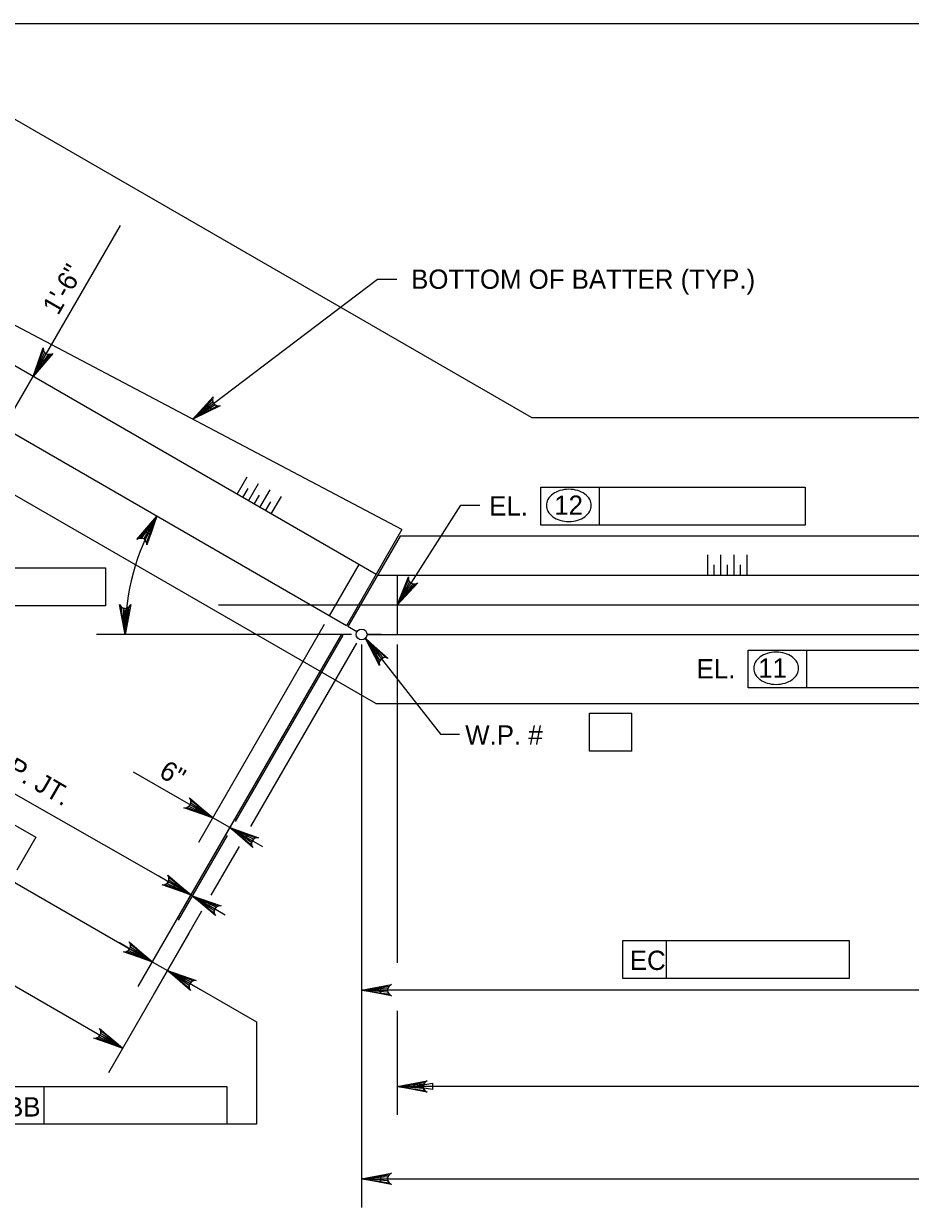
# Model space of a CAD drawing. Extents: x 638340 to 640242, y 295465 to 298435.
# Drawn here: x 638577.5 to 638715.4, y 297642.3 to 297826.5 of the extents above; entities that cross this region are included whole.
import ezdxf

# ---------------------------------------------------------------- set-up
doc = ezdxf.new("R2010")
doc.units = 0
for name, color, linetype in [('2', 7, 'Continuous'), ('Level 10', 7, 'Continuous'), ('Level 2', 7, 'Continuous'), ('Level 3', 7, 'Continuous')]:
    doc.layers.add(name, color=color, linetype=linetype)

msp = doc.modelspace()

# ---------------------------------------------------------------- linework, layer by layer
at = {"layer": '2'}
msp.add_line((638475.46, 297826.46), (639261.46, 297826.46), dxfattribs=at)
at = {"layer": 'Level 10'}
for p, q in [((638656.5, 297765.21), (638574.49, 297812.56)), ((638636.33, 297747.75), (638560.26, 297787.91)), ((638632.31, 297740.78), (638557.86, 297783.76)), ((638627.7, 297732.8), (638553.99, 297775.36)), ((638632.3, 297720.7), (638549.17, 297768.69)), ((638656.5, 297765.21), (638830.41, 297765.21)), ((638636.33, 297747.75), (638627.7, 297732.8)), ((638636.04, 297746.74), (638627.92, 297732.67)), ((638851.79, 297746.66), (638636.04, 297746.74)), ((638629.65, 297742.31), (638625.04, 297734.34)), ((638632.53, 297740.65), (638855.26, 297740.65)), ((638635.6, 297740.65), (638635.6, 297731.44)), ((638607.82, 297736.05), (638872.51, 297736.05)), ((638629.33, 297731.87), (638627.92, 297732.67)), ((638630.91, 297731.44), (638740.6, 297731.44)), ((638633.13, 297731.44), (638630.91, 297731.44)), ((638632.3, 297720.7), (638851.55, 297720.7))]:
    msp.add_line(p, q, dxfattribs=at)
at = {"layer": 'Level 2'}
for p, q in [((638610.71, 297753.25), (638612.29, 297755.98)), ((638612.48, 297752.22), (638614.06, 297754.95)), ((638611.6, 297752.74), (638612.41, 297754.14)), ((638613.37, 297751.71), (638614.18, 297753.11)), ((638614.25, 297751.2), (638615.83, 297753.93)), ((638616.03, 297750.18), (638617.6, 297752.91)), ((638615.14, 297750.69), (638615.95, 297752.09)), ((638683.88, 297740.65), (638683.88, 297743.81)), ((638685.92, 297740.65), (638685.92, 297743.81)), ((638687.97, 297740.65), (638687.97, 297743.81)), ((638690.02, 297740.65), (638690.02, 297743.81)), ((638684.9, 297740.65), (638684.9, 297742.27)), ((638686.95, 297740.65), (638686.95, 297742.27)), ((638688.99, 297740.65), (638688.99, 297742.27))]:
    msp.add_line(p, q, dxfattribs=at)
at = {"layer": 'Level 3'}
for p, q in [((638578.98, 297771.57), (638592.56, 297795.07)), ((638603.83, 297764.91), (638632.53, 297786.72)), ((638632.53, 297786.72), (638635.53, 297786.72)), ((638574.38, 297763.59), (638578.98, 297771.56)), ((638657.92, 297754.35), (638667.07, 297754.35)), ((638657.92, 297748.46), (638657.92, 297754.35)), ((638667.07, 297748.46), (638667.07, 297754.35)), ((638667.07, 297754.35), (638699.05, 297754.35)), ((638699.05, 297754.35), (638699.05, 297748.46)), ((638635.57, 297736.01), (638645.51, 297751.57)), ((638645.51, 297751.57), (638648.46, 297751.57)), ((638699.05, 297748.46), (638657.92, 297748.46)), ((638561.87, 297741.8), (638590.27, 297741.8)), ((638590.27, 297741.8), (638590.27, 297735.9)), ((638590.27, 297735.9), (638555.03, 297735.9)), ((638624.27, 297733.01), (638604.7, 297699.1)), ((638628.52, 297731.44), (638588.87, 297731.44)), ((638626.93, 297731.47), (638595.3, 297676.69)), ((638626.93, 297731.47), (638601.31, 297687.1)), ((638626.93, 297731.47), (638607.35, 297697.56)), ((638627.15, 297731.35), (638610.42, 297702.36)), ((638630.66, 297730.83), (638642.32, 297715.94)), ((638629.29, 297730.11), (638612.8, 297701.55)), ((638630.06, 297729.9), (638630.06, 297671.67)), ((638635.6, 297729.9), (638635.6, 297680.34)), ((638690.16, 297723.13), (638690.16, 297729.02)), ((638690.16, 297729.02), (638699.31, 297729.02)), ((638699.31, 297723.13), (638699.31, 297729.02)), ((638699.31, 297729.02), (638731.19, 297729.02)), ((638598.42, 297693.87), (638542.74, 297725.66)), ((638523.07, 297723.5), (638597.52, 297680.52)), ((638731.28, 297723.13), (638690.16, 297723.13)), ((638665.48, 297719.18), (638672.06, 297719.18)), ((638665.48, 297713.29), (638665.48, 297719.18)), ((638672.06, 297713.29), (638672.06, 297719.18)), ((638642.32, 297715.94), (638645.27, 297715.94)), ((638554.81, 297714.1), (638579.41, 297699.9)), ((638672.06, 297713.29), (638665.48, 297713.29)), ((638516.1, 297711.42), (638592.9, 297667.08)), ((638601.8, 297705.87), (638594.58, 297710.04)), ((638604.35, 297704.4), (638601.8, 297705.87)), ((638609.57, 297701.39), (638606.91, 297702.93)), ((638579.41, 297699.9), (638576.46, 297694.79)), ((638609.16, 297700.17), (638601.53, 297686.97)), ((638612.12, 297699.92), (638614.67, 297698.44)), ((638611.02, 297698.46), (638606.63, 297690.86)), ((638600.97, 297692.4), (638598.42, 297693.87)), ((638603.74, 297690.8), (638603.52, 297690.93)), ((638630.06, 297690.96), (638630.06, 297642.32)), ((638605.19, 297688.37), (638597.66, 297675.33)), ((638606.3, 297689.32), (638608.85, 297687.85)), ((638603.19, 297684.91), (638590.69, 297663.25)), ((638594.96, 297681.99), (638592.41, 297683.47)), ((638670.66, 297683.81), (638677.49, 297683.81)), ((638670.66, 297677.92), (638670.66, 297683.81)), ((638677.49, 297677.92), (638677.49, 297683.81)), ((638677.49, 297683.81), (638705.89, 297683.81)), ((638705.89, 297683.81), (638705.89, 297677.92)), ((638597.52, 297680.52), (638599.87, 297679.16)), ((638599.87, 297679.16), (638613.71, 297671.17)), ((638602.43, 297677.68), (638604.98, 297676.21)), ((638705.89, 297677.92), (638670.66, 297677.92)), ((638743.54, 297676.1), (638630.06, 297676.1)), ((638635.6, 297672.87), (638635.6, 297656.71)), ((638613.71, 297671.17), (638613.71, 297655.24)), ((638573.89, 297661.14), (638580.72, 297661.14)), ((638580.72, 297655.24), (638580.72, 297661.14)), ((638580.72, 297661.14), (638609.12, 297661.14)), ((638609.12, 297661.14), (638609.12, 297655.24)), ((638852.19, 297661.13), (638638.16, 297661.13)), ((638609.12, 297655.24), (638573.89, 297655.24)), ((638613.71, 297655.24), (638609.12, 297655.24)), ((638630.06, 297646.74), (638857.88, 297646.74))]:
    msp.add_line(p, q, dxfattribs=at)
for points in [[(638578.98, 297771.57), (638580.55, 297776.03), (638580.59, 297775.6), (638580.77, 297775.28), (638581.01, 297775.08), (638581.31, 297774.97), (638581.67, 297774.97), (638582.06, 297775.16), (638578.98, 297771.57), (638581.67, 297774.97), (638581.31, 297774.97), (638578.98, 297771.57), (638581.01, 297775.08), (638580.77, 297775.28), (638578.98, 297771.57), (638580.59, 297775.6)], [(638603.83, 297764.91), (638607.01, 297768.42), (638606.87, 297768.01), (638606.92, 297767.65), (638607.06, 297767.36), (638607.29, 297767.15), (638607.63, 297767.01), (638608.07, 297767.03), (638603.83, 297764.91), (638607.63, 297767.01), (638607.29, 297767.15), (638603.83, 297764.91), (638607.06, 297767.36), (638606.92, 297767.65), (638603.83, 297764.91), (638606.87, 297768.01)], [(638598.22, 297749.83), (638596.65, 297745.36), (638596.61, 297745.8), (638596.44, 297746.11), (638596.19, 297746.31), (638595.9, 297746.42), (638595.53, 297746.42), (638595.14, 297746.23), (638598.22, 297749.83), (638595.53, 297746.42), (638595.9, 297746.42), (638598.22, 297749.83), (638596.19, 297746.31), (638596.44, 297746.11), (638598.22, 297749.83), (638596.61, 297745.8)], [(638635.57, 297736.01), (638637.34, 297740.4), (638637.35, 297739.96), (638637.52, 297739.64), (638637.75, 297739.42), (638638.04, 297739.3), (638638.4, 297739.29), (638638.81, 297739.46), (638635.57, 297736.01), (638638.4, 297739.29), (638638.04, 297739.3), (638635.57, 297736.01), (638637.75, 297739.42), (638637.52, 297739.64), (638635.57, 297736.01), (638637.35, 297739.96)], [(638593.29, 297731.44), (638592.42, 297736.09), (638592.67, 297735.73), (638592.98, 297735.55), (638593.29, 297735.5), (638593.61, 297735.55), (638593.92, 297735.73), (638594.17, 297736.09), (638593.29, 297731.44), (638593.92, 297735.73), (638593.61, 297735.55), (638593.29, 297731.44), (638593.29, 297735.5), (638592.98, 297735.55), (638593.29, 297731.44), (638592.67, 297735.73)], [(638630.66, 297730.83), (638634.22, 297727.71), (638633.8, 297727.84), (638633.44, 297727.79), (638633.16, 297727.64), (638632.95, 297727.41), (638632.82, 297727.07), (638632.85, 297726.63), (638630.66, 297730.83), (638632.82, 297727.07), (638632.95, 297727.41), (638630.66, 297730.83), (638633.16, 297727.64), (638633.44, 297727.79), (638630.66, 297730.83), (638633.8, 297727.84)], [(638606.91, 297702.93), (638602.44, 297704.49), (638602.88, 297704.53), (638603.19, 297704.71), (638603.39, 297704.95), (638603.5, 297705.25), (638603.5, 297705.61), (638603.31, 297706.01), (638606.91, 297702.93), (638603.5, 297705.61), (638603.5, 297705.25), (638606.91, 297702.93), (638603.39, 297704.95), (638603.19, 297704.71), (638606.91, 297702.93), (638602.88, 297704.53)], [(638609.57, 297701.39), (638614.03, 297699.82), (638613.59, 297699.79), (638613.28, 297699.61), (638613.08, 297699.36), (638612.97, 297699.07), (638612.97, 297698.7), (638613.16, 297698.31), (638609.57, 297701.39), (638612.97, 297698.7), (638612.97, 297699.07), (638609.57, 297701.39), (638613.08, 297699.36), (638613.28, 297699.61), (638609.57, 297701.39), (638613.59, 297699.79)], [(638603.52, 297690.93), (638599.06, 297692.49), (638599.49, 297692.53), (638599.81, 297692.71), (638600.01, 297692.95), (638600.12, 297693.25), (638600.12, 297693.61), (638599.93, 297694.01), (638603.52, 297690.93), (638600.12, 297693.61), (638600.12, 297693.25), (638603.52, 297690.93), (638600.01, 297692.95), (638599.81, 297692.71), (638603.52, 297690.93), (638599.49, 297692.53)], [(638603.74, 297690.8), (638608.21, 297689.23), (638607.77, 297689.19), (638607.46, 297689.01), (638607.26, 297688.77), (638607.15, 297688.47), (638607.15, 297688.11), (638607.34, 297687.71), (638603.74, 297690.8), (638607.15, 297688.11), (638607.15, 297688.47), (638603.74, 297690.8), (638607.26, 297688.77), (638607.46, 297689.01), (638603.74, 297690.8), (638607.77, 297689.19)], [(638597.52, 297680.52), (638593.05, 297682.09), (638593.49, 297682.13), (638593.8, 297682.3), (638594, 297682.55), (638594.11, 297682.84), (638594.11, 297683.2), (638593.92, 297683.6), (638597.52, 297680.52), (638594.11, 297683.2), (638594.11, 297682.84), (638597.52, 297680.52), (638594, 297682.55), (638593.8, 297682.3), (638597.52, 297680.52), (638593.49, 297682.13)], [(638599.87, 297679.16), (638604.34, 297677.59), (638603.9, 297677.55), (638603.59, 297677.37), (638603.39, 297677.13), (638603.28, 297676.83), (638603.28, 297676.47), (638603.47, 297676.07), (638599.87, 297679.16), (638603.28, 297676.47), (638603.28, 297676.83), (638599.87, 297679.16), (638603.39, 297677.13), (638603.59, 297677.37), (638599.87, 297679.16), (638603.9, 297677.55)], [(638630.06, 297676.1), (638634.71, 297676.97), (638634.35, 297676.72), (638634.17, 297676.41), (638634.11, 297676.1), (638634.17, 297675.78), (638634.35, 297675.47), (638634.71, 297675.22), (638630.06, 297676.1), (638634.35, 297675.47), (638634.17, 297675.78), (638630.06, 297676.1), (638634.11, 297676.1), (638634.17, 297676.41), (638630.06, 297676.1), (638634.35, 297676.72)], [(638592.9, 297667.08), (638588.44, 297668.65), (638588.87, 297668.69), (638589.19, 297668.87), (638589.39, 297669.11), (638589.5, 297669.41), (638589.5, 297669.77), (638589.31, 297670.16), (638592.9, 297667.08), (638589.5, 297669.77), (638589.5, 297669.41), (638592.9, 297667.08), (638589.39, 297669.11), (638589.19, 297668.87), (638592.9, 297667.08), (638588.87, 297668.69)], [(638635.6, 297661.13), (638640.25, 297662), (638639.89, 297661.76), (638639.71, 297661.44), (638639.65, 297661.13), (638639.71, 297660.82), (638639.89, 297660.51), (638640.25, 297660.26), (638635.6, 297661.13), (638639.89, 297660.51), (638639.71, 297660.82), (638635.6, 297661.13), (638639.65, 297661.13), (638639.71, 297661.44), (638635.6, 297661.13), (638639.89, 297661.76)], [(638630.06, 297646.74), (638634.71, 297647.62), (638634.35, 297647.37), (638634.17, 297647.06), (638634.11, 297646.74), (638634.17, 297646.43), (638634.35, 297646.12), (638634.71, 297645.87), (638630.06, 297646.74), (638634.35, 297646.12), (638634.17, 297646.43), (638630.06, 297646.74), (638634.11, 297646.74), (638634.17, 297647.06), (638630.06, 297646.74), (638634.35, 297647.37)]]:
    msp.add_lwpolyline(points, dxfattribs=at)
for points in [[(638580.03, 297774.36), (638580.88, 297773.87), (638578.98, 297771.56)], [(638606.73, 297766.48), (638606.12, 297767.28), (638604.04, 297765.07)], [(638596.42, 297747.44), (638597.28, 297746.99), (638598.22, 297749.82)], [(638593.9, 297734.37), (638592.92, 297734.4), (638593.29, 297731.44)], [(638632.09, 297728.22), (638632.86, 297728.82), (638630.66, 297730.84)], [(638604.6, 297704.82), (638604.11, 297703.97), (638606.91, 297702.93)], [(638612.36, 297700.34), (638611.87, 297699.49), (638609.57, 297701.39)], [(638601.22, 297692.82), (638600.73, 297691.97), (638603.52, 297690.93)], [(638606.54, 297689.75), (638606.05, 297688.9), (638603.74, 297690.8)], [(638595.21, 297682.42), (638594.72, 297681.57), (638597.52, 297680.52)], [(638602.67, 297678.11), (638602.18, 297677.26), (638599.87, 297679.16)], [(638633.01, 297676.59), (638633.01, 297675.6), (638630.06, 297676.1)], [(638590.6, 297668.98), (638590.1, 297668.13), (638592.9, 297667.08)], [(638641.11, 297661.62), (638641.11, 297660.64), (638638.16, 297661.13)], [(638633.01, 297647.24), (638633.01, 297646.25), (638630.06, 297646.74)]]:
    msp.add_lwpolyline(points, close=True, dxfattribs=at)
msp.add_circle((638630.06, 297731.44), 0.849, dxfattribs=at)
for centre, radius, start, end in [((638660.61, 297751.51), 1.82, 149.9767, 180), ((638661.42, 297751.05), 2.75, 125.6316, 149.9767), ((638661.94, 297750.32), 3.65, 106.5358, 125.6316), ((638662.29, 297749.16), 4.86, 90, 106.5358), ((638662.29, 297749.16), 4.86, 73.4642, 90), ((638662.63, 297750.32), 3.65, 54.3684, 73.4642), ((638663.15, 297751.05), 2.75, 30.0233, 54.3684), ((638663.96, 297751.51), 1.82, 0, 30.0233), ((638660.61, 297751.51), 1.82, 180, 210.0233), ((638661.42, 297751.98), 2.75, 210.0233, 234.3684), ((638663.15, 297751.98), 2.75, 305.6316, 329.9767), ((638663.96, 297751.51), 1.82, 329.9767, 0), ((638630.06, 297731.44), 36.77, 149.9988, 180), ((638661.94, 297752.71), 3.65, 234.3684, 253.4642), ((638662.29, 297753.87), 4.86, 253.4642, 270), ((638662.29, 297753.87), 4.86, 270, 286.5358), ((638662.63, 297752.71), 3.65, 286.5358, 305.6316), ((638630.06, 297731.44), 36.77, 174.95, 175.4061), ((638694.18, 297724.98), 3.65, 106.5358, 125.6316), ((638694.52, 297723.82), 4.86, 90, 106.5358), ((638694.52, 297723.82), 4.86, 73.4642, 90), ((638694.87, 297724.98), 3.65, 54.3684, 73.4642), ((638692.85, 297726.18), 1.82, 149.9767, 180), ((638693.65, 297725.71), 2.75, 125.6316, 149.9767), ((638695.39, 297725.71), 2.75, 30.0233, 54.3684), ((638696.2, 297726.18), 1.82, 0, 30.0233), ((638692.85, 297726.18), 1.82, 180, 210.0233), ((638693.65, 297726.64), 2.75, 210.0233, 234.3684), ((638695.39, 297726.64), 2.75, 305.6316, 329.9767), ((638696.2, 297726.18), 1.82, 329.9767, 0), ((638694.18, 297727.38), 3.65, 234.3684, 253.4642), ((638694.52, 297728.54), 4.86, 253.4642, 270), ((638694.52, 297728.54), 4.86, 270, 286.5358), ((638694.87, 297727.38), 3.65, 286.5358, 305.6316)]:
    msp.add_arc(centre, radius, start, end, dxfattribs=at)

# ---------------------------------------------------------------- texts
for s, height, rotation, p in [('1\'-6"', 3, 60, (638582.88, 297780.96)), ('1/2" FLUSH EXP. JT.', 3.0001, 330, (638550.67, 297723.75)), ('6"', 3, 330, (638598.38, 297709.41))]:
    msp.add_text(s, height=height, rotation=rotation, dxfattribs=at).set_placement(p)
for s, height, p in [('BOTTOM OF BATTER (TYP.)', 3.0001, (638637.77, 297785.21)), ('EL.', 3, (638649.91, 297749.94)), ('12', 3, (638660.02, 297750.05)), ('EL.', 3, (638682.15, 297724.61)), ('11', 3, (638691.73, 297724.72)), ('W.P. # ', 3, (638646.18, 297714.3)), ('EC', 3, (638671.77, 297679.25)), ('BB', 3, (638574.79, 297656.45))]:
    msp.add_text(s, height=height, dxfattribs=at).set_placement(p)

doc.saveas('drawing.dxf')
